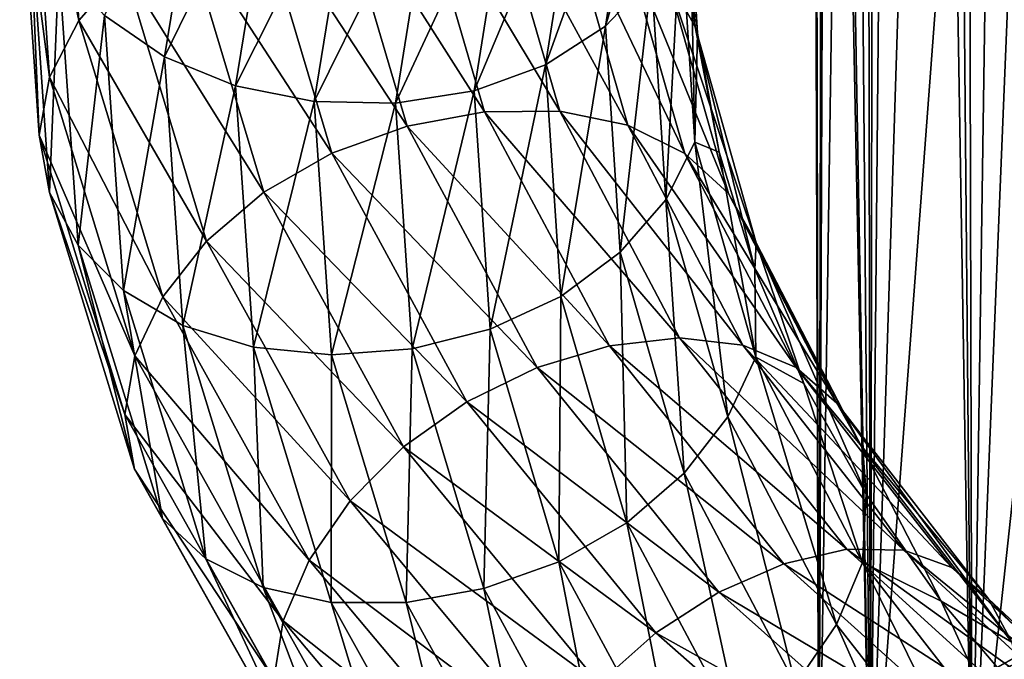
# Model space of a CAD drawing. Header units: metres. Extents: x -80 to 80, y -455 to 95.
# Tile 423 of 656: x -19 to -11, y -81 to -76. Entities that reach past the tile are written whole.
import ezdxf

# ---------------------------------------------------------------- set-up
doc = ezdxf.new("R2010")
doc.units = ezdxf.units.M
doc.layers.add('solid_501010_k_02', color=7, linetype='CONTINUOUS')

msp = doc.modelspace()

# ---------------------------------------------------------------- linework, layer by layer
at = {"layer": 'solid_501010_k_02'}
for points in [[(-12.078879, -50.545349, 268.217255), (-12.185547, -64, 267.786102), (-12.022826, -82.900002, 268.420776)], [(-11.725285, -50.545349, 269.332184), (-12.078879, -50.545349, 268.217255), (-12.022826, -82.900002, 268.420776)], [(-11.725285, -50.545349, 269.332184), (-12.022826, -82.900002, 268.420776), (-11.189547, -82.900002, 270.571716)], [(-11.269028, -50.545349, 270.409149), (-11.725285, -50.545349, 269.332184), (-11.189547, -82.900002, 270.571716)], [(-10.714101, -50.545349, 271.438782), (-11.269028, -50.545349, 270.409149), (-11.189547, -82.900002, 270.571716)], [(-10.714101, -50.545349, 271.438782), (-11.189547, -82.900002, 270.571716), (-9.975204, -82.900002, 272.532959)], [(-12.185547, -64, 267.786102), (-12.377769, -65.158562, 266.743805), (-12.022826, -82.900002, 268.420776)], [(-12.377769, -65.158562, 266.743805), (-12.481277, -66.332664, 265.683899), (-12.446676, -82.900002, 266.153351)], [(-12.377769, -65.158562, 266.743805), (-12.446676, -82.900002, 266.153351), (-12.022826, -82.900002, 268.420776)], [(-12.481277, -66.332664, 265.683899), (-12.494162, -67.509644, 264.617981), (-12.446676, -82.900002, 266.153351)], [(-12.494162, -67.509644, 264.617981), (-12.446676, -82.900002, 263.846649), (-12.446676, -82.900002, 266.153351)], [(-12.494162, -67.509644, 264.617981), (-12.416568, -68.676422, 263.558167), (-12.446676, -82.900002, 263.846649)], [(-12.416568, -68.676422, 263.558167), (-12.250991, -69.818977, 262.517426), (-12.446676, -82.900002, 263.846649)], [(-12.250991, -69.818977, 262.517426), (-12.022826, -82.900002, 261.579224), (-12.446676, -82.900002, 263.846649)], [(-12.250991, -69.818977, 262.517426), (-12.002045, -70.925491, 261.507019), (-12.022826, -82.900002, 261.579224)], [(-12.002045, -70.925491, 261.507019), (-11.676039, -71.985474, 260.536804), (-12.022826, -82.900002, 261.579224)], [(-11.676039, -71.985474, 260.536804), (-11.280636, -72.99057, 259.615082), (-12.022826, -82.900002, 261.579224)], [(-11.280636, -72.99057, 259.615082), (-11.189547, -82.900002, 259.428284), (-12.022826, -82.900002, 261.579224)], [(-11.280636, -72.99057, 259.615082), (-10.824173, -73.934311, 258.748016), (-11.189547, -82.900002, 259.428284)], [(-18.663794, -73.594864, 1104.182495), (-18.505157, -75.913971, 1101.963257), (-18.90391, -74.043449, 1104.519287)], [(-18.132881, -75.488594, 1101.716309), (-18.505157, -75.913971, 1101.963257), (-18.663794, -73.594864, 1104.182495)], [(-14.191743, -75.960838, 1105.691162), (-13.816276, -75.563545, 1105.392944), (-13.535842, -73.742546, 1106.948975)], [(-13.903688, -74.107002, 1107.303223), (-14.191743, -75.960838, 1105.691162), (-13.535842, -73.742546, 1106.948975)], [(-13.45897, -75.966576, 1102.844971), (-13.695458, -75.53611, 1102.494263), (-13.812864, -73.699455, 1104.049194)], [(-13.574348, -74.157898, 1104.372314), (-13.45897, -75.966576, 1102.844971), (-13.812864, -73.699455, 1104.049194)], [(-10.824173, -73.934311, 258.748016), (-10.315529, -74.812218, 257.940277), (-11.189547, -82.900002, 259.428284)], [(-18.90391, -74.043449, 1104.519287), (-18.743231, -76.380127, 1102.260498), (-18.98835, -74.521584, 1104.86853)], [(-18.505157, -75.913971, 1101.963257), (-18.743231, -76.380127, 1102.260498), (-18.90391, -74.043449, 1104.519287)], [(-18.293116, -75.873962, 1105.805176), (-17.803776, -76.212502, 1106.02356), (-17.442408, -74.009819, 1108.134644)], [(-17.442408, -74.009819, 1108.134644), (-17.803776, -76.212502, 1106.02356), (-16.870955, -74.307472, 1108.200317)], [(-14.682236, -76.278419, 1105.936646), (-14.191743, -75.960838, 1105.691162), (-13.903688, -74.107002, 1107.303223)], [(-14.384226, -74.380013, 1107.619629), (-14.682236, -76.278419, 1105.936646), (-13.903688, -74.107002, 1107.303223)], [(-13.574348, -74.157898, 1104.372314), (-13.499934, -75.035324, 1104.373901), (-13.437915, -76.017632, 1103.541504)], [(-13.574348, -74.157898, 1104.372314), (-13.437915, -76.017632, 1103.541504), (-13.45897, -75.966576, 1102.844971)], [(-17.803776, -76.212502, 1106.02356), (-17.220484, -76.450493, 1106.16626), (-16.870955, -74.307472, 1108.200317)], [(-16.870955, -74.307472, 1108.200317), (-17.220484, -76.450493, 1106.16626), (-16.239674, -74.498032, 1108.174805)], [(-15.266408, -76.491615, 1106.111816), (-14.682236, -76.278419, 1105.936646), (-14.384226, -74.380013, 1107.619629)], [(-14.956541, -74.538689, 1107.877563), (-15.266408, -76.491615, 1106.111816), (-14.384226, -74.380013, 1107.619629)], [(-18.98835, -74.521584, 1104.86853), (-18.828016, -76.854179, 1102.596924), (-18.90572, -74.998871, 1105.208008)], [(-18.743231, -76.380127, 1102.260498), (-18.828016, -76.854179, 1102.596924), (-18.98835, -74.521584, 1104.86853)], [(-17.220484, -76.450493, 1106.16626), (-16.576124, -76.577034, 1106.227783), (-16.239674, -74.498032, 1108.174805)], [(-16.239674, -74.498032, 1108.174805), (-16.576124, -76.577034, 1106.227783), (-15.58826, -74.576622, 1108.064819)], [(-15.911215, -76.590996, 1106.209229), (-15.266408, -76.491615, 1106.111816), (-14.956541, -74.538689, 1107.877563)], [(-15.58826, -74.576622, 1108.064819), (-15.911215, -76.590996, 1106.209229), (-14.956541, -74.538689, 1107.877563)], [(-16.576124, -76.577034, 1106.227783), (-15.911215, -76.590996, 1106.209229), (-15.58826, -74.576622, 1108.064819)], [(-16.428024, -74.705139, 1101.429077), (-15.817141, -76.779121, 1099.550903), (-17.067348, -74.865517, 1101.439331)], [(-15.768766, -74.652832, 1101.501465), (-15.182398, -76.662109, 1099.71228), (-16.428024, -74.705139, 1101.429077)], [(-15.182398, -76.662109, 1099.71228), (-15.817141, -76.779121, 1099.550903), (-16.428024, -74.705139, 1101.429077)], [(-14.567272, -76.657387, 1099.947998), (-15.182398, -76.662109, 1099.71228), (-15.768766, -74.652832, 1101.501465)], [(-15.129884, -74.71199, 1101.652344), (-14.567272, -76.657387, 1099.947998), (-15.768766, -74.652832, 1101.501465)], [(-14.010443, -76.772408, 1100.248169), (-14.567272, -76.657387, 1099.947998), (-15.129884, -74.71199, 1101.652344)], [(-14.551549, -74.885948, 1101.876953), (-14.010443, -76.772408, 1100.248169), (-15.129884, -74.71199, 1101.652344)], [(-17.067348, -74.865517, 1101.439331), (-16.432692, -77.000893, 1099.473511), (-17.646557, -75.130638, 1101.536499)], [(-15.817141, -76.779121, 1099.550903), (-16.432692, -77.000893, 1099.473511), (-17.067348, -74.865517, 1101.439331)], [(-13.543304, -77.003883, 1100.597412), (-14.010443, -76.772408, 1100.248169), (-14.551549, -74.885948, 1101.876953)], [(-14.066369, -75.168037, 1102.164429), (-13.543304, -77.003883, 1100.597412), (-14.551549, -74.885948, 1101.876953)], [(-10.315529, -74.812218, 257.940277), (-9.975204, -82.900002, 257.467041), (-11.189547, -82.900002, 259.428284)], [(-18.90572, -74.998871, 1105.208008), (-18.745028, -77.322426, 1102.935425), (-18.667206, -75.460495, 1105.527466)], [(-18.828016, -76.854179, 1102.596924), (-18.745028, -77.322426, 1102.935425), (-18.90572, -74.998871, 1105.208008)], [(-13.576159, -75.112457, 1105.060425), (-13.460766, -76.912315, 1103.522217), (-13.499934, -75.035324, 1104.373901)], [(-13.460766, -76.912315, 1103.522217), (-13.437915, -76.017632, 1103.541504), (-13.499934, -75.035324, 1104.373901)], [(-17.646557, -75.130638, 1101.536499), (-16.990362, -77.319984, 1099.48938), (-18.132881, -75.488594, 1101.716309)], [(-16.432692, -77.000893, 1099.473511), (-16.990362, -77.319984, 1099.48938), (-17.646557, -75.130638, 1101.536499)], [(-13.816276, -75.563545, 1105.392944), (-13.698841, -77.382599, 1103.816528), (-13.576159, -75.112457, 1105.060425)], [(-13.698841, -77.382599, 1103.816528), (-13.460766, -76.912315, 1103.522217), (-13.576159, -75.112457, 1105.060425)], [(-13.186187, -77.331985, 1100.9729), (-13.543304, -77.003883, 1100.597412), (-14.066369, -75.168037, 1102.164429)], [(-13.695458, -75.53611, 1102.494263), (-13.186187, -77.331985, 1100.9729), (-14.066369, -75.168037, 1102.164429)], [(-18.745028, -77.322426, 1102.935425), (-18.508539, -77.754341, 1103.281372), (-18.667206, -75.460495, 1105.527466)], [(-18.667206, -75.460495, 1105.527466), (-18.508539, -77.754341, 1103.281372), (-18.293116, -75.873962, 1105.805176)], [(-18.132881, -75.488594, 1101.716309), (-17.458601, -77.721306, 1099.599121), (-18.505157, -75.913971, 1101.963257)], [(-16.990362, -77.319984, 1099.48938), (-17.458601, -77.721306, 1099.599121), (-18.132881, -75.488594, 1101.716309)], [(-12.958492, -77.735283, 1101.35083), (-13.186187, -77.331985, 1100.9729), (-13.695458, -75.53611, 1102.494263)], [(-13.45897, -75.966576, 1102.844971), (-12.958492, -77.735283, 1101.35083), (-13.695458, -75.53611, 1102.494263)], [(-14.191743, -75.960838, 1105.691162), (-14.071116, -77.812592, 1104.05835), (-13.816276, -75.563545, 1105.392944)], [(-14.071116, -77.812592, 1104.05835), (-13.698841, -77.382599, 1103.816528), (-13.816276, -75.563545, 1105.392944)], [(-18.505157, -75.913971, 1101.963257), (-17.817034, -78.177635, 1099.790039), (-18.743231, -76.380127, 1102.260498)], [(-18.508539, -77.754341, 1103.281372), (-18.137629, -78.125748, 1103.605103), (-18.293116, -75.873962, 1105.805176)], [(-17.458601, -77.721306, 1099.599121), (-17.817034, -78.177635, 1099.790039), (-18.505157, -75.913971, 1101.963257)], [(-18.293116, -75.873962, 1105.805176), (-18.137629, -78.125748, 1103.605103), (-17.803776, -76.212502, 1106.02356)], [(-14.682236, -76.278419, 1105.936646), (-14.557441, -78.174606, 1104.232178), (-14.191743, -75.960838, 1105.691162)], [(-14.557441, -78.174606, 1104.232178), (-14.071116, -77.812592, 1104.05835), (-14.191743, -75.960838, 1105.691162)], [(-13.460766, -76.912315, 1103.522217), (-13.26004, -76.993393, 1102.713135), (-13.437915, -76.017632, 1103.541504)], [(-13.45897, -75.966576, 1102.844971), (-13.437915, -76.017632, 1103.541504), (-13.26004, -76.993393, 1102.713135)], [(-13.45897, -75.966576, 1102.844971), (-13.26004, -76.993393, 1102.713135), (-12.968843, -77.952347, 1101.900879)], [(-13.45897, -75.966576, 1102.844971), (-12.968843, -77.952347, 1101.900879), (-12.958492, -77.735283, 1101.35083)], [(-18.137629, -78.125748, 1103.605103), (-17.652449, -78.412277, 1103.886719), (-17.803776, -76.212502, 1106.02356)], [(-17.803776, -76.212502, 1106.02356), (-17.652449, -78.412277, 1103.886719), (-17.220484, -76.450493, 1106.16626)], [(-15.266408, -76.491615, 1106.111816), (-15.136648, -78.442154, 1104.32373), (-14.682236, -76.278419, 1105.936646)], [(-15.136648, -78.442154, 1104.32373), (-14.557441, -78.174606, 1104.232178), (-14.682236, -76.278419, 1105.936646)], [(-18.743231, -76.380127, 1102.260498), (-18.046257, -78.660767, 1100.048584), (-18.828016, -76.854179, 1102.596924)], [(-17.817034, -78.177635, 1099.790039), (-18.046257, -78.660767, 1100.048584), (-18.743231, -76.380127, 1102.260498)], [(-17.652449, -78.412277, 1103.886719), (-17.074114, -78.590714, 1104.1073), (-17.220484, -76.450493, 1106.16626)], [(-17.220484, -76.450493, 1106.16626), (-17.074114, -78.590714, 1104.1073), (-16.576124, -76.577034, 1106.227783)], [(-15.911215, -76.590996, 1106.209229), (-15.775974, -78.602837, 1104.330322), (-15.266408, -76.491615, 1106.111816)], [(-15.775974, -78.602837, 1104.330322), (-15.136648, -78.442154, 1104.32373), (-15.266408, -76.491615, 1106.111816)], [(-17.074114, -78.590714, 1104.1073), (-16.435232, -78.653343, 1104.256714), (-16.576124, -76.577034, 1106.227783)], [(-16.576124, -76.577034, 1106.227783), (-16.435232, -78.653343, 1104.256714), (-15.911215, -76.590996, 1106.209229)], [(-16.435232, -78.653343, 1104.256714), (-15.775974, -78.602837, 1104.330322), (-15.911215, -76.590996, 1106.209229)], [(-15.182398, -76.662109, 1099.71228), (-14.160108, -78.579483, 1098.023926), (-15.817141, -76.779121, 1099.550903)], [(-14.567272, -76.657387, 1099.947998), (-13.586401, -78.514717, 1098.340454), (-15.182398, -76.662109, 1099.71228)], [(-13.586401, -78.514717, 1098.340454), (-14.160108, -78.579483, 1098.023926), (-15.182398, -76.662109, 1099.71228)], [(-13.067066, -78.574326, 1098.712402), (-13.586401, -78.514717, 1098.340454), (-14.567272, -76.657387, 1099.947998)], [(-14.010443, -76.772408, 1100.248169), (-13.067066, -78.574326, 1098.712402), (-14.567272, -76.657387, 1099.947998)], [(-15.817141, -76.779121, 1099.550903), (-14.752111, -78.757309, 1097.777832), (-16.432692, -77.000893, 1099.473511)], [(-14.160108, -78.579483, 1098.023926), (-14.752111, -78.757309, 1097.777832), (-15.817141, -76.779121, 1099.550903)], [(-12.631382, -78.758209, 1099.120605), (-13.067066, -78.574326, 1098.712402), (-14.010443, -76.772408, 1100.248169)], [(-13.543304, -77.003883, 1100.597412), (-12.631382, -78.758209, 1099.120605), (-14.010443, -76.772408, 1100.248169)], [(-18.828016, -76.854179, 1102.596924), (-18.126871, -79.142044, 1100.361328), (-18.745028, -77.322426, 1102.935425)], [(-18.046257, -78.660767, 1100.048584), (-18.126871, -79.142044, 1100.361328), (-18.828016, -76.854179, 1102.596924)], [(-13.698841, -77.382599, 1103.816528), (-13.189444, -79.16124, 1102.274414), (-13.460766, -76.912315, 1103.522217)], [(-13.460766, -76.912315, 1103.522217), (-12.960221, -78.672394, 1102.017456), (-13.26004, -76.993393, 1102.713135)], [(-13.189444, -79.16124, 1102.274414), (-12.960221, -78.672394, 1102.017456), (-13.460766, -76.912315, 1103.522217)], [(-16.432692, -77.000893, 1099.473511), (-15.326216, -79.036789, 1097.616943), (-16.990362, -77.319984, 1099.48938)], [(-14.752111, -78.757309, 1097.777832), (-15.326216, -79.036789, 1097.616943), (-16.432692, -77.000893, 1099.473511)], [(-12.298309, -79.048752, 1099.539673), (-12.631382, -78.758209, 1099.120605), (-13.543304, -77.003883, 1100.597412)], [(-13.186187, -77.331985, 1100.9729), (-12.298309, -79.048752, 1099.539673), (-13.543304, -77.003883, 1100.597412)], [(-12.960221, -78.672394, 1102.017456), (-12.968843, -77.952347, 1101.900879), (-13.26004, -76.993393, 1102.713135)], [(-18.745028, -77.322426, 1102.935425), (-18.047985, -79.590218, 1100.709961), (-18.508539, -77.754341, 1103.281372)], [(-18.126871, -79.142044, 1100.361328), (-18.047985, -79.590218, 1100.709961), (-18.745028, -77.322426, 1102.935425)], [(-16.990362, -77.319984, 1099.48938), (-15.846335, -79.406609, 1097.555542), (-17.458601, -77.721306, 1099.599121)], [(-15.326216, -79.036789, 1097.616943), (-15.846335, -79.406609, 1097.555542), (-16.990362, -77.319984, 1099.48938)], [(-14.071116, -77.812592, 1104.05835), (-13.547876, -79.62291, 1102.460815), (-13.698841, -77.382599, 1103.816528)], [(-13.547876, -79.62291, 1102.460815), (-13.189444, -79.16124, 1102.274414), (-13.698841, -77.382599, 1103.816528)], [(-12.085947, -79.426498, 1099.943359), (-12.298309, -79.048752, 1099.539673), (-13.186187, -77.331985, 1100.9729)], [(-12.958492, -77.735283, 1101.35083), (-12.085947, -79.426498, 1099.943359), (-13.186187, -77.331985, 1100.9729)], [(-18.508539, -77.754341, 1103.281372), (-17.820292, -79.993271, 1101.081787), (-18.137629, -78.125748, 1103.605103)], [(-18.047985, -79.590218, 1100.709961), (-17.820292, -79.993271, 1101.081787), (-18.508539, -77.754341, 1103.281372)], [(-17.458601, -77.721306, 1099.599121), (-16.283047, -79.848663, 1097.598511), (-17.817034, -78.177635, 1099.790039)], [(-15.846335, -79.406609, 1097.555542), (-16.283047, -79.848663, 1097.598511), (-17.458601, -77.721306, 1099.599121)], [(-12.958492, -77.735283, 1101.35083), (-12.968843, -77.952347, 1101.900879), (-12.567614, -78.886871, 1101.114746)], [(-12.958492, -77.735283, 1101.35083), (-12.567614, -78.886871, 1101.114746), (-12.058147, -79.793983, 1100.360962)], [(-12.958492, -77.735283, 1101.35083), (-12.058147, -79.793983, 1100.360962), (-12.085947, -79.426498, 1099.943359)], [(-14.557441, -78.174606, 1104.232178), (-14.016115, -80.027954, 1102.564331), (-14.071116, -77.812592, 1104.05835)], [(-14.016115, -80.027954, 1102.564331), (-13.547876, -79.62291, 1102.460815), (-14.071116, -77.812592, 1104.05835)], [(-12.960221, -78.672394, 1102.017456), (-12.567614, -78.886871, 1101.114746), (-12.968843, -77.952347, 1101.900879)], [(-18.137629, -78.125748, 1103.605103), (-17.463173, -80.323845, 1101.450806), (-17.652449, -78.412277, 1103.886719)], [(-17.820292, -79.993271, 1101.081787), (-17.463173, -80.323845, 1101.450806), (-18.137629, -78.125748, 1103.605103)], [(-17.817034, -78.177635, 1099.790039), (-16.617344, -80.334053, 1097.736084), (-18.046257, -78.660767, 1100.048584)], [(-16.283047, -79.848663, 1097.598511), (-16.617344, -80.334053, 1097.736084), (-17.817034, -78.177635, 1099.790039)], [(-15.136648, -78.442154, 1104.32373), (-14.573785, -80.348175, 1102.573853), (-14.557441, -78.174606, 1104.232178)], [(-14.573785, -80.348175, 1102.573853), (-14.016115, -80.027954, 1102.564331), (-14.557441, -78.174606, 1104.232178)], [(-17.652449, -78.412277, 1103.886719), (-16.996035, -80.559921, 1101.794556), (-17.074114, -78.590714, 1104.1073)], [(-17.463173, -80.323845, 1101.450806), (-16.996035, -80.559921, 1101.794556), (-17.652449, -78.412277, 1103.886719)], [(-15.775974, -78.602837, 1104.330322), (-15.189337, -80.56826, 1102.491333), (-15.136648, -78.442154, 1104.32373)], [(-15.189337, -80.56826, 1102.491333), (-14.573785, -80.348175, 1102.573853), (-15.136648, -78.442154, 1104.32373)], [(-13.586401, -78.514717, 1098.340454), (-12.215391, -80.245132, 1096.885498), (-14.160108, -78.579483, 1098.023926)], [(-11.748462, -80.254417, 1097.323608), (-12.215391, -80.245132, 1096.885498), (-13.586401, -78.514717, 1098.340454)], [(-13.067066, -78.574326, 1098.712402), (-11.748462, -80.254417, 1097.323608), (-13.586401, -78.514717, 1098.340454)], [(-17.074114, -78.590714, 1104.1073), (-16.439205, -80.680588, 1102.091553), (-16.435232, -78.653343, 1104.256714)], [(-16.996035, -80.559921, 1101.794556), (-16.439205, -80.680588, 1102.091553), (-17.074114, -78.590714, 1104.1073)], [(-14.160108, -78.579483, 1098.023926), (-12.731205, -80.364433, 1096.494629), (-14.752111, -78.757309, 1097.777832)], [(-12.215391, -80.245132, 1096.885498), (-12.731205, -80.364433, 1096.494629), (-14.160108, -78.579483, 1098.023926)], [(-11.356743, -80.395096, 1097.786011), (-11.748462, -80.254417, 1097.323608), (-13.067066, -78.574326, 1098.712402)], [(-12.631382, -78.758209, 1099.120605), (-11.356743, -80.395096, 1097.786011), (-13.067066, -78.574326, 1098.712402)], [(-18.046257, -78.660767, 1100.048584), (-16.831133, -80.833115, 1097.957886), (-18.126871, -79.142044, 1100.361328)], [(-16.617344, -80.334053, 1097.736084), (-16.831133, -80.833115, 1097.957886), (-18.046257, -78.660767, 1100.048584)], [(-16.439205, -80.680588, 1102.091553), (-15.82408, -80.681267, 1102.327148), (-16.435232, -78.653343, 1104.256714)], [(-16.435232, -78.653343, 1104.256714), (-15.82408, -80.681267, 1102.327148), (-15.775974, -78.602837, 1104.330322)], [(-15.82408, -80.681267, 1102.327148), (-15.189337, -80.56826, 1102.491333), (-15.775974, -78.602837, 1104.330322)], [(-13.189444, -79.16124, 1102.274414), (-12.301347, -80.861763, 1100.821045), (-12.960221, -78.672394, 1102.017456)], [(-12.960221, -78.672394, 1102.017456), (-12.08756, -80.355476, 1100.599854), (-12.567614, -78.886871, 1101.114746)], [(-12.301347, -80.861763, 1100.821045), (-12.08756, -80.355476, 1100.599854), (-12.960221, -78.672394, 1102.017456)], [(-14.752111, -78.757309, 1097.777832), (-13.263469, -80.597504, 1096.170654), (-15.326216, -79.036789, 1097.616943)], [(-12.731205, -80.364433, 1096.494629), (-13.263469, -80.597504, 1096.170654), (-14.752111, -78.757309, 1097.777832)], [(-11.057281, -80.651527, 1098.244995), (-11.356743, -80.395096, 1097.786011), (-12.631382, -78.758209, 1099.120605)], [(-12.298309, -79.048752, 1099.539673), (-11.057281, -80.651527, 1098.244995), (-12.631382, -78.758209, 1099.120605)], [(-12.08756, -80.355476, 1100.599854), (-12.058147, -79.793983, 1100.360962), (-12.567614, -78.886871, 1101.114746)], [(-15.326216, -79.036789, 1097.616943), (-13.77964, -80.92939, 1095.932739), (-15.846335, -79.406609, 1097.555542)], [(-13.263469, -80.597504, 1096.170654), (-13.77964, -80.92939, 1095.932739), (-15.326216, -79.036789, 1097.616943)], [(-10.866348, -81.006096, 1098.672363), (-11.057281, -80.651527, 1098.244995), (-12.298309, -79.048752, 1099.539673)], [(-12.085947, -79.426498, 1099.943359), (-10.866348, -81.006096, 1098.672363), (-12.298309, -79.048752, 1099.539673)], [(-18.126871, -79.142044, 1100.361328), (-16.908875, -81.312149, 1098.256836), (-18.047985, -79.590218, 1100.709961)], [(-16.831133, -80.833115, 1097.957886), (-16.908875, -81.312149, 1098.256836), (-18.126871, -79.142044, 1100.361328)], [(-13.547876, -79.62291, 1102.460815), (-12.635645, -81.35318, 1100.954834), (-13.189444, -79.16124, 1102.274414)], [(-12.635645, -81.35318, 1100.954834), (-12.301347, -80.861763, 1100.821045), (-13.189444, -79.16124, 1102.274414)], [(-15.846335, -79.406609, 1097.555542), (-14.247273, -81.345284, 1095.800171), (-16.283047, -79.848663, 1097.598511)], [(-13.77964, -80.92939, 1095.932739), (-14.247273, -81.345284, 1095.800171), (-15.846335, -79.406609, 1097.555542)], [(-12.085947, -79.426498, 1099.943359), (-12.058147, -79.793983, 1100.360962), (-11.444163, -80.670181, 1099.64563)], [(-12.085947, -79.426498, 1099.943359), (-11.444163, -80.670181, 1099.64563), (-10.866348, -81.006096, 1098.672363)], [(-18.047985, -79.590218, 1100.709961), (-16.832745, -81.75042, 1098.606201), (-17.820292, -79.993271, 1101.081787)], [(-16.908875, -81.312149, 1098.256836), (-16.832745, -81.75042, 1098.606201), (-18.047985, -79.590218, 1100.709961)], [(-14.016115, -80.027954, 1102.564331), (-13.072356, -81.798653, 1100.991455), (-13.547876, -79.62291, 1102.460815)], [(-13.072356, -81.798653, 1100.991455), (-12.635645, -81.35318, 1100.954834), (-13.547876, -79.62291, 1102.460815)], [(-12.08756, -80.355476, 1100.599854), (-11.444163, -80.670181, 1099.64563), (-12.058147, -79.793983, 1100.360962)], [(-16.283047, -79.848663, 1097.598511), (-14.639916, -81.824341, 1095.781494), (-16.617344, -80.334053, 1097.736084)], [(-14.247273, -81.345284, 1095.800171), (-14.639916, -81.824341, 1095.781494), (-16.283047, -79.848663, 1097.598511)], [(-8.687301, -79.926048, 1126.290527), (-11.186533, -81.32692, 1125.164307), (-8.926716, -80.07296, 1126.880615)], [(-10.819361, -81.311409, 1124.623413), (-11.186533, -81.32692, 1125.164307), (-8.687301, -79.926048, 1126.290527)], [(-17.820292, -79.993271, 1101.081787), (-16.620382, -82.126312, 1099.002808), (-17.463173, -80.323845, 1101.450806)], [(-16.832745, -81.75042, 1098.606201), (-16.620382, -82.126312, 1099.002808), (-17.820292, -79.993271, 1101.081787)], [(-14.573785, -80.348175, 1102.573853), (-13.592476, -82.16835, 1100.922852), (-14.016115, -80.027954, 1102.564331)], [(-13.592476, -82.16835, 1100.922852), (-13.072356, -81.798653, 1100.991455), (-14.016115, -80.027954, 1102.564331)], [(-8.926716, -80.07296, 1126.880615), (-11.494823, -81.496605, 1125.71228), (-9.109984, -80.362, 1127.437988)], [(-11.186533, -81.32692, 1125.164307), (-11.494823, -81.496605, 1125.71228), (-8.926716, -80.07296, 1126.880615)], [(-12.215391, -80.245132, 1096.885498), (-10.494909, -81.813393, 1095.635254), (-12.731205, -80.364433, 1096.494629)], [(-10.093744, -81.778862, 1096.131836), (-10.494909, -81.813393, 1095.635254), (-12.215391, -80.245132, 1096.885498)], [(-11.748462, -80.254417, 1097.323608), (-10.093744, -81.778862, 1096.131836), (-12.215391, -80.245132, 1096.885498)], [(-9.757197, -81.881943, 1096.64209), (-10.093744, -81.778862, 1096.131836), (-11.748462, -80.254417, 1097.323608)], [(-11.356743, -80.395096, 1097.786011), (-9.757197, -81.881943, 1096.64209), (-11.748462, -80.254417, 1097.323608)], [(-17.463173, -80.323845, 1101.450806), (-16.28731, -82.418488, 1099.414917), (-16.996035, -80.559921, 1101.794556)], [(-16.620382, -82.126312, 1099.002808), (-16.28731, -82.418488, 1099.414917), (-17.463173, -80.323845, 1101.450806)], [(-16.617344, -80.334053, 1097.736084), (-14.94048, -82.336121, 1095.869995), (-16.831133, -80.833115, 1097.957886)], [(-14.639916, -81.824341, 1095.781494), (-14.94048, -82.336121, 1095.869995), (-16.617344, -80.334053, 1097.736084)], [(-15.189337, -80.56826, 1102.491333), (-14.16658, -82.444244, 1100.755493), (-14.573785, -80.348175, 1102.573853)], [(-14.16658, -82.444244, 1100.755493), (-13.592476, -82.16835, 1100.922852), (-14.573785, -80.348175, 1102.573853)], [(-12.731205, -80.364433, 1096.494629), (-10.938072, -81.980194, 1095.178589), (-13.263469, -80.597504, 1096.170654)], [(-10.494909, -81.813393, 1095.635254), (-10.938072, -81.980194, 1095.178589), (-12.731205, -80.364433, 1096.494629)], [(-12.301347, -80.861763, 1100.821045), (-11.060012, -82.449875, 1099.507813), (-12.08756, -80.355476, 1100.599854)], [(-12.08756, -80.355476, 1100.599854), (-10.867798, -81.927742, 1099.319458), (-11.444163, -80.670181, 1099.64563)], [(-11.060012, -82.449875, 1099.507813), (-10.867798, -81.927742, 1099.319458), (-12.08756, -80.355476, 1100.599854)], [(-9.109984, -80.362, 1127.437988), (-11.730818, -81.801826, 1126.236084), (-9.227188, -80.772873, 1127.928955)], [(-11.494823, -81.496605, 1125.71228), (-11.730818, -81.801826, 1126.236084), (-9.109984, -80.362, 1127.437988)], [(-9.499913, -82.108711, 1097.136475), (-9.757197, -81.881943, 1096.64209), (-11.356743, -80.395096, 1097.786011)], [(-11.057281, -80.651527, 1098.244995), (-9.499913, -82.108711, 1097.136475), (-11.356743, -80.395096, 1097.786011)], [(-16.996035, -80.559921, 1101.794556), (-15.851625, -82.607132, 1099.817749), (-16.439205, -80.680588, 1102.091553)], [(-16.28731, -82.418488, 1099.414917), (-15.851625, -82.607132, 1099.817749), (-16.996035, -80.559921, 1101.794556)], [(-15.82408, -80.681267, 1102.327148), (-14.758583, -82.615974, 1100.505249), (-15.189337, -80.56826, 1102.491333)], [(-14.758583, -82.615974, 1100.505249), (-14.16658, -82.444244, 1100.755493), (-15.189337, -80.56826, 1102.491333)], [(-13.263469, -80.597504, 1096.170654), (-11.39537, -82.261391, 1094.785645), (-13.77964, -80.92939, 1095.932739)], [(-10.938072, -81.980194, 1095.178589), (-11.39537, -82.261391, 1094.785645), (-13.263469, -80.597504, 1096.170654)], [(-16.439205, -80.680588, 1102.091553), (-15.33229, -82.673515, 1100.1875), (-15.82408, -80.681267, 1102.327148)], [(-15.851625, -82.607132, 1099.817749), (-15.33229, -82.673515, 1100.1875), (-16.439205, -80.680588, 1102.091553)], [(-15.33229, -82.673515, 1100.1875), (-14.758583, -82.615974, 1100.505249), (-15.82408, -80.681267, 1102.327148)], [(-10.867798, -81.927742, 1099.319458), (-10.730794, -81.510513, 1098.976685), (-11.444163, -80.670181, 1099.64563)], [(-10.866348, -81.006096, 1098.672363), (-11.444163, -80.670181, 1099.64563), (-10.730794, -81.510513, 1098.976685)], [(-9.335873, -82.443146, 1097.584595), (-9.499913, -82.108711, 1097.136475), (-11.057281, -80.651527, 1098.244995)], [(-10.866348, -81.006096, 1098.672363), (-9.335873, -82.443146, 1097.584595), (-11.057281, -80.651527, 1098.244995)], [(-9.227188, -80.772873, 1127.928955), (-11.881739, -82.221489, 1126.703613), (-9.277213, -81.288277, 1128.31604)], [(-11.730818, -81.801826, 1126.236084), (-11.881739, -82.221489, 1126.703613), (-9.227188, -80.772873, 1127.928955)], [(-16.831133, -80.833115, 1097.957886), (-15.132694, -82.849648, 1096.057861), (-16.908875, -81.312149, 1098.256836)], [(-14.94048, -82.336121, 1095.869995), (-15.132694, -82.849648, 1096.057861), (-16.831133, -80.833115, 1097.957886)], [(-13.77964, -80.92939, 1095.932739), (-11.83884, -82.638954, 1094.479736), (-14.247273, -81.345284, 1095.800171)], [(-11.39537, -82.261391, 1094.785645), (-11.83884, -82.638954, 1094.479736), (-13.77964, -80.92939, 1095.932739)], [(-12.635645, -81.35318, 1100.954834), (-11.360576, -82.968315, 1099.592896), (-12.301347, -80.861763, 1100.821045)], [(-11.360576, -82.968315, 1099.592896), (-11.060012, -82.449875, 1099.507813), (-12.301347, -80.861763, 1100.821045)]]:
    msp.add_3dface(points, dxfattribs=at)

doc.saveas('drawing.dxf')
